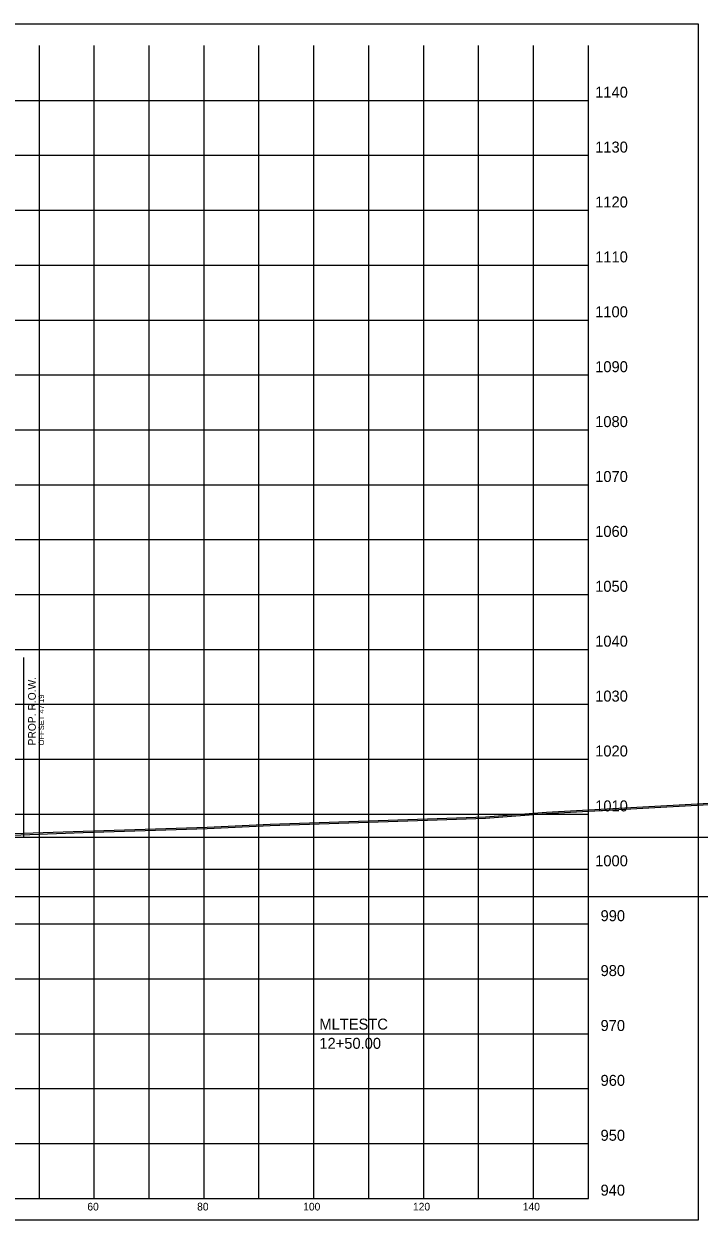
# Model space of a CAD drawing. Extents: x 1131015 to 1136271, y 133453 to 174329.
# Drawn here: x 1131387.6 to 1131510.6, y 162608.7 to 162826.6 of the extents above; entities that cross this region are included whole.
import ezdxf

# ---------------------------------------------------------------- set-up
doc = ezdxf.new("R2010")
doc.units = 0
for name, color, linetype in [('DESIGN - ROW - Right-of-Way and Easement Labels', 7, 'Continuous'), ('DESIGN - ROW - Right-of-Way Linework', 7, 'Continuous'), ('DESIGN - SCRATCH - User 1', 7, 'Continuous'), ('DESIGN - SHEET - Corner Text', 7, 'Continuous'), ('DESIGN - SHEET - Light Grid', 7, 'Continuous'), ('DESIGN - SHEET - Linework', 7, 'Continuous'), ('DESIGN - SHEET - Plot Shape', 7, 'Continuous'), ('DESIGN - TYPICAL - Warning Text', 7, 'Continuous'), ('SURVEY - GROUND - Bottom of Topsoil Layer', 7, 'Continuous'), ('SURVEY - GROUND - Top of Ground', 7, 'Continuous')]:
    doc.layers.add(name, color=color, linetype=linetype)

msp = doc.modelspace()

# ---------------------------------------------------------------- linework, layer by layer
at = {"layer": 'DESIGN - ROW - Right-of-Way Linework'}
msp.add_line((1131387.65, 162678.46), (1131387.65, 162711.17), dxfattribs=at)
at = {"layer": 'DESIGN - SCRATCH - User 1'}
for p, q in [((1131340.46, 162678.46), (1131835.78, 162678.46)), ((1131340.46, 162667.66), (1131835.78, 162667.66))]:
    msp.add_line(p, q, dxfattribs=at)
at = {"layer": 'DESIGN - SHEET - Light Grid'}
msp.add_line((1131340.46, 162667.66), (1131640.46, 162667.66), dxfattribs=at)
at = {"layer": 'DESIGN - SHEET - Linework'}
for p, q in [((1131390.46, 162612.66), (1131390.46, 162822.66)), ((1131400.46, 162612.66), (1131400.46, 162822.66)), ((1131410.46, 162612.66), (1131410.46, 162822.66)), ((1131420.46, 162612.66), (1131420.46, 162822.66)), ((1131430.46, 162612.66), (1131430.46, 162822.66)), ((1131440.46, 162612.66), (1131440.46, 162822.66)), ((1131450.46, 162612.66), (1131450.46, 162822.66)), ((1131460.46, 162612.66), (1131460.46, 162822.66)), ((1131470.46, 162612.66), (1131470.46, 162822.66)), ((1131480.46, 162612.66), (1131480.46, 162822.66)), ((1131190.46, 162812.66), (1131490.46, 162812.66)), ((1131190.46, 162802.66), (1131490.46, 162802.66)), ((1131190.46, 162792.66), (1131490.46, 162792.66)), ((1131190.46, 162782.66), (1131490.46, 162782.66)), ((1131190.46, 162772.66), (1131490.46, 162772.66)), ((1131190.46, 162762.66), (1131490.46, 162762.66)), ((1131190.46, 162752.66), (1131490.46, 162752.66)), ((1131190.46, 162742.66), (1131490.46, 162742.66)), ((1131190.46, 162732.66), (1131490.46, 162732.66)), ((1131190.46, 162722.66), (1131490.46, 162722.66)), ((1131190.46, 162712.66), (1131490.46, 162712.66)), ((1131190.46, 162702.66), (1131490.46, 162702.66)), ((1131190.46, 162692.66), (1131490.46, 162692.66)), ((1131190.46, 162682.66), (1131490.46, 162682.66)), ((1131190.46, 162672.66), (1131490.46, 162672.66)), ((1131190.46, 162662.66), (1131490.46, 162662.66)), ((1131190.46, 162652.66), (1131490.46, 162652.66)), ((1131190.46, 162642.66), (1131490.46, 162642.66)), ((1131190.46, 162632.66), (1131490.46, 162632.66)), ((1131190.46, 162622.66), (1131490.46, 162622.66))]:
    msp.add_line(p, q, dxfattribs=at)
msp.add_lwpolyline([(1131190.46, 162822.66), (1131190.46, 162612.66), (1131490.46, 162612.66), (1131490.46, 162822.66)], dxfattribs=at)
at = {"layer": 'DESIGN - SHEET - Plot Shape'}
msp.add_lwpolyline([(1131170.46, 162826.6), (1131510.46, 162826.6), (1131510.46, 162608.72), (1131170.46, 162608.72)], close=True, dxfattribs=at)
at = {"layer": 'SURVEY - GROUND - Bottom of Topsoil Layer'}
for p, q in [((1131471.7, 162681.92), (1131482.86, 162682.78)), ((1131482.86, 162682.78), (1131512.47, 162684.42)), ((1131420.99, 162680.06), (1131432.5, 162680.6)), ((1131432.5, 162680.6), (1131462.94, 162681.62)), ((1131462.94, 162681.62), (1131471.7, 162681.92)), ((1131383.86, 162678.79), (1131398.42, 162679.32)), ((1131398.42, 162679.32), (1131420.99, 162680.06))]:
    msp.add_line(p, q, dxfattribs=at)
at = {"layer": 'SURVEY - GROUND - Top of Ground'}
for p, q in [((1131482.86, 162683.03), (1131512.47, 162684.67)), ((1131471.7, 162682.17), (1131482.86, 162683.03)), ((1131398.42, 162679.57), (1131420.99, 162680.31)), ((1131420.99, 162680.31), (1131432.5, 162680.85)), ((1131432.5, 162680.85), (1131462.94, 162681.87)), ((1131462.94, 162681.87), (1131471.7, 162682.17)), ((1131383.86, 162679.04), (1131398.42, 162679.57))]:
    msp.add_line(p, q, dxfattribs=at)

# ---------------------------------------------------------------- texts
at = {"layer": 'DESIGN - ROW - Right-of-Way and Easement Labels'}
for s, height, p in [('PROP. R.O.W.', 1.4, (1131389.8, 162695.17)), ('OFFSET 47.19', 1, (1131391.3, 162695.17))]:
    msp.add_text(s, height=height, rotation=90, dxfattribs=at).set_placement(p)
at = {"layer": 'DESIGN - SHEET - Corner Text'}
for s, height, p in [('1140', 2, (1131491.7, 162813.16)), ('1130', 2, (1131491.7, 162803.16)), ('1120', 2, (1131491.7, 162793.16)), ('1110', 2, (1131491.7, 162783.16)), ('1100', 2, (1131491.7, 162773.16)), ('1090', 2, (1131491.7, 162763.16)), ('1080', 2, (1131491.7, 162753.16)), ('1070', 2, (1131491.7, 162743.16)), ('1060', 2, (1131491.7, 162733.16)), ('1050', 2, (1131491.7, 162723.16)), ('1040', 2, (1131491.7, 162713.16)), ('1030', 2, (1131491.7, 162703.16)), ('1020', 2, (1131491.7, 162693.16)), ('1010', 2, (1131491.7, 162683.16)), ('1000', 2, (1131491.7, 162673.16)), ('990', 2, (1131492.68, 162663.16)), ('980', 2, (1131492.68, 162653.16)), ('970', 2, (1131492.68, 162643.16)), ('960', 2, (1131492.68, 162633.16)), ('950', 2, (1131492.68, 162623.16)), ('940', 2, (1131492.68, 162613.16)), ('60', 1.4, (1131399.19, 162610.46)), ('80', 1.4, (1131419.19, 162610.46)), ('100', 1.4, (1131438.51, 162610.46)), ('120', 1.4, (1131458.51, 162610.46)), ('140', 1.4, (1131478.51, 162610.46))]:
    msp.add_text(s, height=height, dxfattribs=at).set_placement(p)
at = {"layer": 'DESIGN - TYPICAL - Warning Text'}
for s, p in [('MLTESTC', (1131441.46, 162643.41)), ('12+50.00', (1131441.46, 162639.91))]:
    msp.add_text(s, height=2, dxfattribs=at).set_placement(p)

doc.saveas('drawing.dxf')
